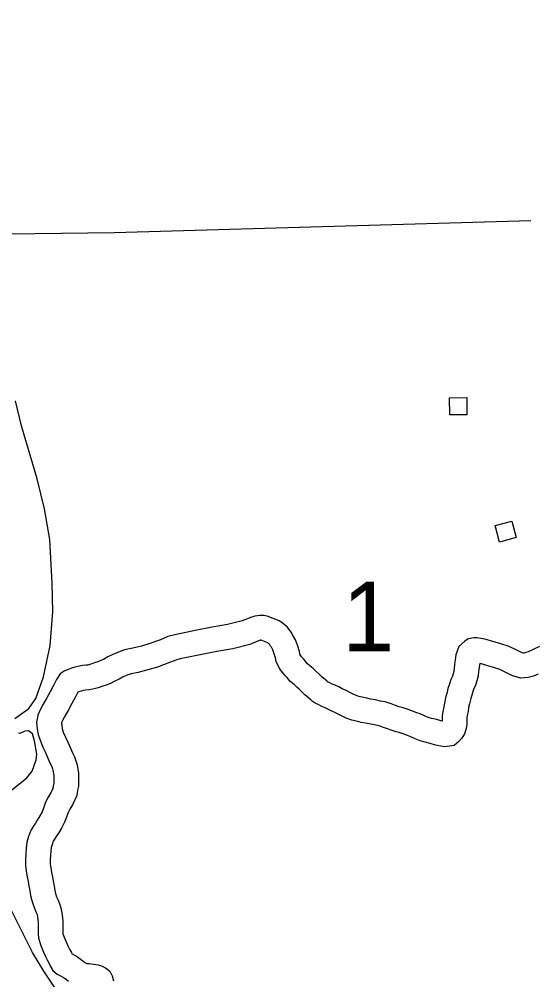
# Model space of a CAD drawing. Extents: x -19 to 366, y -4 to 359.
# Drawn here: x 162.289 to 162.883, y 179.195 to 180.299 of the extents above; entities that cross this region are included whole.
import ezdxf

# ---------------------------------------------------------------- set-up
doc = ezdxf.new("R2010")
doc.units = 0
for name, color, linetype in [('Level 4', 7, 'Continuous'), ('Level 46', 7, 'Continuous'), ('Level 5', 7, 'Continuous'), ('Level 56', 7, 'Continuous'), ('Level 60', 7, 'Continuous'), ('Level 9', 7, 'Continuous')]:
    doc.layers.add(name, color=color, linetype=linetype)

msp = doc.modelspace()

# ---------------------------------------------------------------- linework, layer by layer
at = {"layer": 'Level 4'}
msp.add_lwpolyline([(162.2165, 180.0511), (162.3987, 180.0533), (162.8775, 180.0674)], dxfattribs=at)
at = {"layer": 'Level 46'}
for points in [[(162.7102, 179.5141), (162.7047, 179.5151), (162.699, 179.5163), (162.6932, 179.5173), (162.689, 179.5183), (162.6836, 179.5195), (162.6799, 179.5204), (162.676, 179.5218), (162.6731, 179.5231), (162.6694, 179.5251), (162.6652, 179.5271), (162.6607, 179.5293), (162.6567, 179.5314), (162.6527, 179.5332), (162.6493, 179.5346), (162.6463, 179.5361), (162.6439, 179.5373), (162.6435, 179.5376), (162.6432, 179.5379), (162.6372, 179.5429), (162.6339, 179.5463), (162.6304, 179.5496), (162.6274, 179.5523), (162.6236, 179.5557), (162.6208, 179.5579), (162.6193, 179.5599), (162.6165, 179.5631), (162.614, 179.566), (162.613, 179.5672), (162.6121, 179.5691), (162.6116, 179.5719), (162.6091, 179.5792), (162.6071, 179.5856), (162.6037, 179.5913), (162.6027, 179.5931), (162.6012, 179.5954), (162.5995, 179.5977), (162.5977, 179.5998), (162.5957, 179.6017), (162.5936, 179.6035), (162.5914, 179.6052), (162.5883, 179.6072), (162.5743, 179.6128), (162.5705, 179.6132), (162.568, 179.6134), (162.5654, 179.6133), (162.5629, 179.6131), (162.5603, 179.6126), (162.5579, 179.612), (162.5554, 179.6112), (162.5536, 179.6104), (162.5456, 179.6071), (162.5289, 179.603), (162.5111, 179.5998), (162.4918, 179.596), (162.4681, 179.5913), (162.4602, 179.5892), (162.4518, 179.5856), (162.4396, 179.5811), (162.4298, 179.5782), (162.42, 179.5757), (162.4106, 179.5739), (162.4015, 179.5706), (162.3963, 179.5682), (162.3912, 179.5658), (162.3862, 179.563), (162.3833, 179.5616), (162.3797, 179.5603), (162.3761, 179.559), (162.3717, 179.5575), (162.3682, 179.5565), (162.3662, 179.5562), (162.3621, 179.5558), (162.3568, 179.5549), (162.3533, 179.5539), (162.3495, 179.5528), (162.3455, 179.5514), (162.3409, 179.5494), (162.3366, 179.5462), (162.3322, 179.54), (162.3287, 179.5328), (162.3248, 179.5257), (162.3212, 179.5188), (162.317, 179.5116), (162.3131, 179.5044), (162.3109, 179.4987), (162.3099, 179.4945), (162.3094, 179.4909), (162.3101, 179.4829), (162.3113, 179.4765), (162.3133, 179.47), (162.3165, 179.462), (162.3195, 179.4559), (162.3224, 179.4496), (162.3247, 179.4441), (162.3268, 179.4397), (162.3277, 179.4372), (162.3282, 179.4355), (162.329, 179.4296)], [(162.7031, 179.4865), (162.6993, 179.4872), (162.6935, 179.4884), (162.6874, 179.4895), (162.6825, 179.4906), (162.6772, 179.4919), (162.6719, 179.4931), (162.6654, 179.4954), (162.6606, 179.4976), (162.6566, 179.4997), (162.6528, 179.5015), (162.6479, 179.5039), (162.6442, 179.5058), (162.6412, 179.5072), (162.6374, 179.5088), (162.6337, 179.5107), (162.6294, 179.5128), (162.6261, 179.5151), (162.6247, 179.5163), (162.6178, 179.5221), (162.614, 179.526), (162.611, 179.5288), (162.6084, 179.5312), (162.6053, 179.534), (162.6003, 179.538), (162.5973, 179.542), (162.5952, 179.5444), (162.5925, 179.5474), (162.5896, 179.5508), (162.5877, 179.5542), (162.5848, 179.5606), (162.5841, 179.5647), (162.5821, 179.5704), (162.581, 179.574), (162.5792, 179.577), (162.5784, 179.5783), (162.5779, 179.5791), (162.5775, 179.5797), (162.5769, 179.5803), (162.5763, 179.5809), (162.5757, 179.5815), (162.5751, 179.5819), (162.5674, 179.5849), (162.5672, 179.5849), (162.5667, 179.5849), (162.5663, 179.5848), (162.5658, 179.5847), (162.5654, 179.5846), (162.5645, 179.5842), (162.5544, 179.5801), (162.5348, 179.5752), (162.5164, 179.5719), (162.4973, 179.5681), (162.4745, 179.5636), (162.4694, 179.5622), (162.4623, 179.5592), (162.4485, 179.5541), (162.4374, 179.5509), (162.4262, 179.548), (162.4182, 179.5464), (162.4123, 179.5443), (162.4083, 179.5425), (162.4041, 179.5404), (162.3994, 179.5379), (162.3945, 179.5354), (162.3893, 179.5335), (162.3856, 179.5322), (162.3801, 179.5303), (162.374, 179.5287), (162.3699, 179.528), (162.366, 179.5276), (162.363, 179.5271), (162.3609, 179.5265), (162.3581, 179.5257), (162.3566, 179.5252), (162.3539, 179.5198), (162.3498, 179.5122), (162.346, 179.5051), (162.3418, 179.4977), (162.339, 179.4926), (162.3381, 179.4903), (162.338, 179.4898), (162.3383, 179.4869), (162.3389, 179.4834), (162.3401, 179.4794), (162.3425, 179.4735), (162.3452, 179.468), (162.3484, 179.461), (162.3506, 179.4557), (162.3529, 179.4508), (162.3546, 179.4464), (162.3561, 179.4417), (162.3574, 179.4323)], [(162.8875, 179.5779), (162.8794, 179.5741), (162.8745, 179.5717), (162.8718, 179.5707), (162.8696, 179.5701), (162.8689, 179.57), (162.8666, 179.5707), (162.8612, 179.5734), (162.8527, 179.5776), (162.8431, 179.5809), (162.8364, 179.5828), (162.8299, 179.5848), (162.8246, 179.5862), (162.8201, 179.5871), (162.8157, 179.5876), (162.812, 179.5876), (162.8056, 179.5866), (162.8013, 179.5837), (162.7949, 179.5779), (162.7911, 179.568), (162.7905, 179.5619), (162.7899, 179.5575), (162.7893, 179.5525), (162.7889, 179.549), (162.7883, 179.5464), (162.7873, 179.5438), (162.7857, 179.54), (162.7838, 179.5348), (162.7822, 179.5294), (162.7812, 179.5254), (162.7793, 179.5186), (162.7781, 179.5126), (162.7774, 179.5086), (162.7762, 179.5032), (162.7756, 179.498), (162.7755, 179.4938), (162.7755, 179.492), (162.7742, 179.4923), (162.7694, 179.4937), (162.7632, 179.4952), (162.7596, 179.4962), (162.756, 179.4978), (162.7502, 179.5004), (162.7453, 179.5021), (162.7407, 179.5038), (162.7353, 179.5059), (162.7306, 179.5072), (162.7262, 179.5085), (162.7209, 179.5102), (162.7168, 179.5118), (162.7102, 179.5141)], [(162.886, 179.5458), (162.8806, 179.5436), (162.8745, 179.5421), (162.8703, 179.5416), (162.8661, 179.5413), (162.8563, 179.5441), (162.8486, 179.548), (162.8418, 179.5513), (162.8346, 179.5538), (162.8282, 179.5556), (162.822, 179.5575), (162.8187, 179.5584), (162.8181, 179.554), (162.8175, 179.5491), (162.8169, 179.5441), (162.8156, 179.5384), (162.8137, 179.5331), (162.8121, 179.5294), (162.8108, 179.526), (162.8096, 179.5218), (162.8086, 179.518), (162.8069, 179.512), (162.806, 179.5075), (162.8053, 179.5032), (162.8043, 179.4983), (162.8039, 179.4958), (162.8039, 179.4933), (162.8038, 179.4885), (162.8031, 179.4835), (162.8013, 179.4775), (162.7982, 179.4724), (162.7948, 179.4687), (162.7894, 179.4641), (162.7786, 179.4623), (162.7718, 179.4636), (162.7667, 179.4648), (162.7619, 179.4663), (162.7562, 179.4677), (162.7503, 179.4692), (162.7444, 179.4718), (162.7396, 179.474), (162.7357, 179.4754), (162.7306, 179.4773), (162.7263, 179.4789), (162.7228, 179.4799), (162.7179, 179.4814), (162.7114, 179.4834), (162.7069, 179.4852), (162.7031, 179.4865)], [(162.329, 179.4296), (162.3293, 179.4246), (162.3291, 179.4207), (162.3285, 179.4175), (162.328, 179.4143), (162.3278, 179.4139), (162.3257, 179.4098), (162.3223, 179.4042), (162.3193, 179.3976), (162.3174, 179.392), (162.3156, 179.3879), (162.3132, 179.3832), (162.3102, 179.3781), (162.3082, 179.3749), (162.3054, 179.3708), (162.3031, 179.3671), (162.3011, 179.3626), (162.3002, 179.3596), (162.2983, 179.3528), (162.2973, 179.3459), (162.2969, 179.3393), (162.2966, 179.3328), (162.2967, 179.3262), (162.2975, 179.3196), (162.2985, 179.3131), (162.2996, 179.3076), (162.3005, 179.3028), (162.3016, 179.297), (162.3025, 179.2916), (162.3039, 179.286), (162.3058, 179.2802), (162.3075, 179.2761), (162.3089, 179.2722), (162.3099, 179.2697), (162.3104, 179.2672), (162.3108, 179.2635), (162.311, 179.2606), (162.311, 179.2573), (162.3111, 179.2539), (162.3112, 179.2503), (162.3113, 179.2477), (162.3115, 179.2428), (162.3141, 179.2341), (162.3174, 179.2267), (162.3197, 179.2217), (162.3219, 179.2171), (162.3238, 179.2135), (162.3254, 179.21), (162.3281, 179.2055), (162.3331, 179.2012), (162.337, 179.1993), (162.341, 179.1971), (162.3436, 179.1952), (162.346, 179.1933)], [(162.3574, 179.4323), (162.3577, 179.4247), (162.3574, 179.4173), (162.3565, 179.4125), (162.3556, 179.4064), (162.3535, 179.4017), (162.3505, 179.3958), (162.3474, 179.3908), (162.3457, 179.3871), (162.3439, 179.3817), (162.3413, 179.3758), (162.3382, 179.3696), (162.3344, 179.3633), (162.332, 179.3594), (162.3293, 179.3554), (162.3283, 179.3539), (162.3279, 179.3528), (162.3275, 179.3515), (162.3261, 179.3469), (162.3256, 179.3431), (162.3253, 179.3377), (162.325, 179.3325), (162.3251, 179.3281), (162.3257, 179.3233), (162.3265, 179.318), (162.3275, 179.313), (162.3284, 179.3081), (162.3296, 179.3022), (162.3304, 179.2973), (162.3312, 179.2938), (162.3324, 179.2902), (162.334, 179.2864), (162.3356, 179.2819), (162.3373, 179.2774), (162.3384, 179.2717), (162.3391, 179.2661), (162.3394, 179.2617), (162.3394, 179.2578), (162.3395, 179.2545), (162.3396, 179.2508), (162.3396, 179.2489), (162.3397, 179.2477), (162.3409, 179.2439), (162.3433, 179.2383), (162.3453, 179.2338), (162.3473, 179.2299), (162.3493, 179.226), (162.3499, 179.2247), (162.3501, 179.2246), (162.3562, 179.2211), (162.3608, 179.2179), (162.364, 179.2153), (162.3649, 179.2145), (162.3672, 179.2137), (162.3697, 179.2135), (162.3748, 179.2128), (162.38, 179.2118), (162.384, 179.2109), (162.3887, 179.2087), (162.3936, 179.2046), (162.3962, 179.1994), (162.3976, 179.1936)]]:
    msp.add_lwpolyline(points, dxfattribs=at)
at = {"layer": 'Level 56'}
for points in [[(162.7842, 179.8439), (162.784, 179.8636), (162.8038, 179.8638), (162.804, 179.8441)], [(162.8555, 179.7219), (162.8606, 179.7029), (162.8416, 179.6977), (162.8364, 179.7167)]]:
    msp.add_lwpolyline(points, close=True, dxfattribs=at)
at = {"layer": 'Level 60'}
for points in [[(168.7902, 2.2442), (168.5607, 10.8615), (168.3304, 19.479), (168.0993, 28.0965), (167.8673, 36.7142), (167.6346, 45.3321), (167.4011, 53.95), (167.1668, 62.5681), (166.9316, 71.1863), (166.6957, 79.8047), (166.459, 88.4232), (166.2215, 97.0418), (165.9832, 105.6605), (165.7441, 114.2794), (165.5043, 122.8984), (165.2636, 131.5176), (165.0221, 140.1368), (164.7799, 148.7563), (164.5369, 157.3758), (164.2931, 165.9955), (164.0485, 174.6153), (163.8031, 183.2352), (163.5569, 191.8553), (163.31, 200.4755), (163.0623, 209.0959), (162.8138, 217.7164), (162.5645, 226.337), (162.3145, 234.9577), (162.0637, 243.5786), (161.8121, 252.1997), (161.5597, 260.8208), (161.3066, 269.4421), (161.0527, 278.0636), (160.798, 286.6851), (160.5426, 295.3068), (160.2864, 303.9287), (160.0294, 312.5507), (159.7717, 321.1728), (159.5132, 329.7951), (159.2539, 338.4175), (158.9939, 347.04)], [(0, 172.2839), (7.1335, 172.2883), (14.267, 172.3015), (21.4005, 172.3236), (28.5339, 172.3544), (35.6673, 172.3941), (42.8006, 172.4426), (49.9339, 172.4999), (57.0671, 172.566), (64.2002, 172.6409), (71.3332, 172.7246), (78.4661, 172.8172), (85.5989, 172.9186), (92.7315, 173.0287), (99.8641, 173.1477), (106.9964, 173.2755), (114.1286, 173.4122), (121.2606, 173.5576), (128.3925, 173.7119), (135.5241, 173.8749), (142.6555, 174.0468), (149.7867, 174.2275), (156.9177, 174.417), (164.0485, 174.6153), (171.179, 174.8224), (178.3092, 175.0383), (185.4392, 175.2631), (192.5688, 175.4966), (199.6982, 175.739), (206.8273, 175.9902), (213.9561, 176.2502), (221.0845, 176.5189), (228.2126, 176.7965), (235.3404, 177.083), (242.4677, 177.3782), (249.5948, 177.6822), (256.7214, 177.995), (263.8476, 178.3167), (270.9735, 178.6471), (278.0989, 178.9863), (285.2239, 179.3344), (292.3485, 179.6912), (299.4726, 180.0569), (306.5963, 180.4314), (313.7195, 180.8146), (320.8422, 181.2067), (327.9644, 181.6076), (335.0862, 182.0172), (342.2074, 182.4357)]]:
    msp.add_spline(points, degree=3, dxfattribs=at)
at = {"layer": 'Level 9'}
for points in [[(162.3186, 179.736), (162.3101, 179.7705), (162.2922, 179.8313), (162.285, 179.8601)], [(162.2842, 179.4949), (162.3004, 179.5066), (162.3086, 179.5179), (162.3173, 179.5431), (162.325, 179.579), (162.328, 179.6176), (162.3271, 179.6506), (162.3247, 179.7009), (162.3186, 179.736)], [(162.2766, 179.4095), (162.2982, 179.427), (162.3044, 179.4345), (162.3088, 179.4474), (162.3095, 179.4539), (162.307, 179.4695), (162.3047, 179.4774), (162.3001, 179.481), (162.2959, 179.4806), (162.2901, 179.4778), (162.2886, 179.478)], [(162.3392, 179.1726), (162.3176, 179.2046), (162.3045, 179.2262), (162.2756, 179.2844)]]:
    msp.add_lwpolyline(points, dxfattribs=at)

# ---------------------------------------------------------------- texts
at = {"layer": 'Level 5'}
msp.add_text('1', height=0.08, dxfattribs=at).set_placement((162.6608, 179.5723))

doc.saveas('drawing.dxf')
